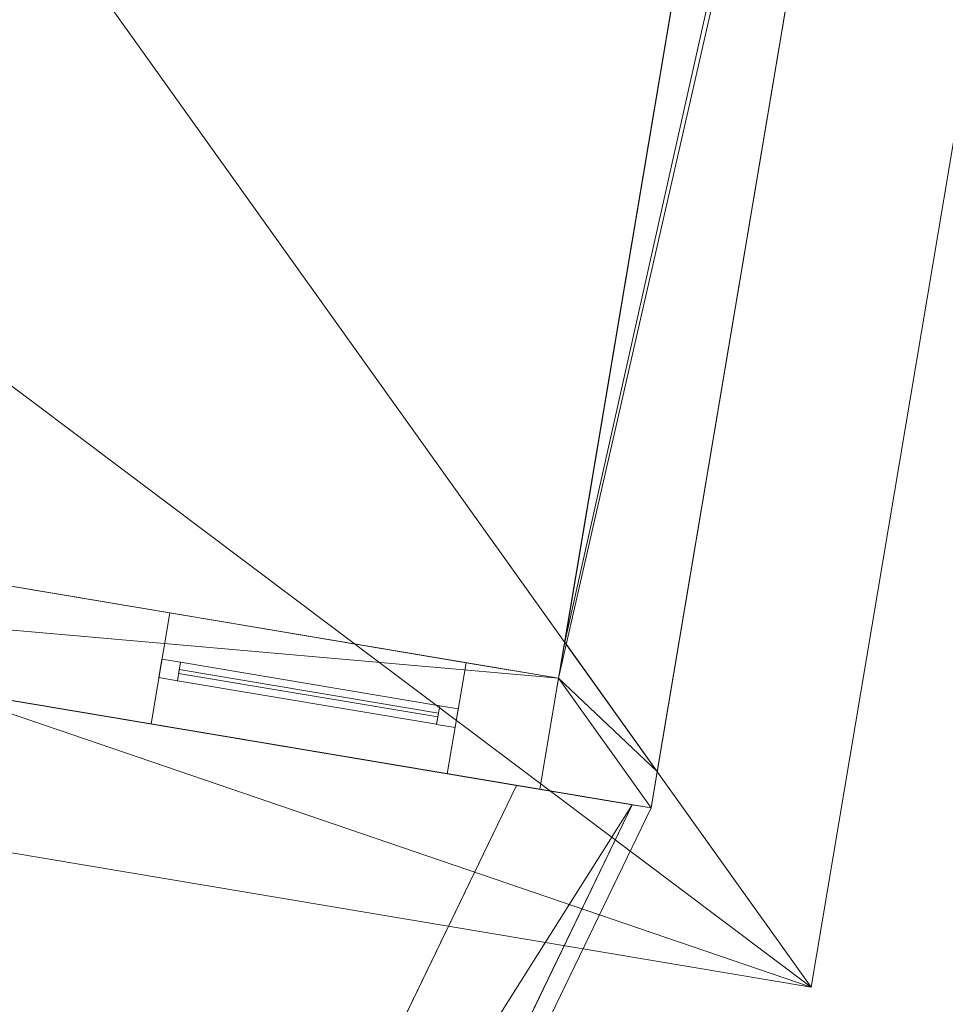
# Model space of a CAD drawing. Header units: millimetres. Extents: x -430348 to -225823, y -86243 to 5084.
# Tile 965 of 1056: x -339242 to -336777, y -10680 to -8057. Entities that reach past the tile are written whole.
import ezdxf

# ---------------------------------------------------------------- set-up
doc = ezdxf.new("R2010")
doc.units = ezdxf.units.MM
for name, color, linetype, lineweight in [('A-GLAZ-CURT', 52, 'Continuous', 9), ('A-GLAZ-CWMG', 51, 'Continuous', 9), ('A-ROOF', 132, 'Continuous', 9), ('A-WALL', 113, 'Continuous', 9)]:
    doc.layers.add(name, color=color, linetype=linetype, lineweight=lineweight)

# ---------------------------------------------------------------- blocks, each defined once
blk = doc.blocks.new('System Panel - Glazed-518808-_3D_ Copy 1')
at = {"layer": 'A-GLAZ-CURT', "transparency": 33554471}
mesh = blk.add_polyface(dxfattribs=at)
corners = [(-350, 5), (-350, 5, 675), (350, 5, 675), (350, 5)]
mesh.append_faces([[corners[k] for k in face] for face in [(2, 3, 0, 1)]])
mesh = blk.add_polyface(dxfattribs=at)
corners = [(350, -5), (-350, -5), (-350, 5), (350, 5)]
mesh.append_faces([[corners[k] for k in face] for face in [(3, 0, 1, 2)]])
mesh = blk.add_polyface(dxfattribs=at)
corners = [(-350, -5, 675), (350, -5, 675), (350, 5, 675), (-350, 5, 675)]
mesh.append_faces([[corners[k] for k in face] for face in [(3, 0, 1, 2)]])
mesh = blk.add_polyface(dxfattribs=at)
corners = [(-350, -5), (-350, -5, 675), (-350, 5, 675), (-350, 5)]
mesh.append_faces([[corners[k] for k in face] for face in [(0, 1, 2, 3)]])
mesh = blk.add_polyface(dxfattribs=at)
corners = [(350, -5, 675), (350, -5), (350, 5), (350, 5, 675)]
mesh.append_faces([[corners[k] for k in face] for face in [(0, 1, 2, 3)]])
mesh = blk.add_polyface(dxfattribs=at)
corners = [(-350, -5), (350, -5), (350, -5, 675), (-350, -5, 675)]
mesh.append_faces([[corners[k] for k in face] for face in [(3, 0, 1, 2)]])
blk = doc.blocks.new('System Panel - Glazed-518812-_3D_ Copy 1')
at = {"layer": 'A-GLAZ-CURT', "transparency": 33554471}
mesh = blk.add_polyface(dxfattribs=at)
corners = [(-350, 5), (-350, 5, 325), (350, 5, 325), (350, 5)]
mesh.append_faces([[corners[k] for k in face] for face in [(2, 3, 0, 1)]])
mesh = blk.add_polyface(dxfattribs=at)
corners = [(350, -5), (-350, -5), (-350, 5), (350, 5)]
mesh.append_faces([[corners[k] for k in face] for face in [(3, 0, 1, 2)]])
mesh = blk.add_polyface(dxfattribs=at)
corners = [(-350, -5, 325), (350, -5, 325), (350, 5, 325), (-350, 5, 325)]
mesh.append_faces([[corners[k] for k in face] for face in [(3, 0, 1, 2)]])
mesh = blk.add_polyface(dxfattribs=at)
corners = [(-350, -5), (-350, -5, 325), (-350, 5, 325), (-350, 5)]
mesh.append_faces([[corners[k] for k in face] for face in [(3, 0, 1, 2)]])
mesh = blk.add_polyface(dxfattribs=at)
corners = [(350, -5, 325), (350, -5), (350, 5), (350, 5, 325)]
mesh.append_faces([[corners[k] for k in face] for face in [(3, 0, 1, 2)]])
mesh = blk.add_polyface(dxfattribs=at)
corners = [(-350, -5), (350, -5), (350, -5, 325), (-350, -5, 325)]
mesh.append_faces([[corners[k] for k in face] for face in [(3, 0, 1, 2)]])
blk = doc.blocks.new('Rectangular Mullion - 50mm x 50mm-366738-_3D_ Copy 1')
at = {"layer": 'A-GLAZ-CWMG'}
mesh = blk.add_polyface(dxfattribs=at)
corners = [(0, 25), (-50, 25), (-50, -25), (0, -25)]
mesh.append_faces([[corners[k] for k in face] for face in [(3, 0, 1, 2)]])
mesh = blk.add_polyface(dxfattribs=at)
corners = [(-50, 25), (0, 25), (0, 25, -400), (-50, 25, -400)]
mesh.append_faces([[corners[k] for k in face] for face in [(3, 0, 1, 2)]])
mesh = blk.add_polyface(dxfattribs=at)
corners = [(-50, -25), (-50, 25), (-50, 25, -400), (-50, -25, -400)]
mesh.append_faces([[corners[k] for k in face] for face in [(0, 1, 2, 3)]])
mesh = blk.add_polyface(dxfattribs=at)
corners = [(0, 25), (0, -25), (0, -25, -400), (0, 25, -400)]
mesh.append_faces([[corners[k] for k in face] for face in [(0, 1, 2, 3)]])
mesh = blk.add_polyface(dxfattribs=at)
corners = [(0, -25), (-50, -25), (-50, -25, -400), (0, -25, -400)]
mesh.append_faces([[corners[k] for k in face] for face in [(3, 0, 1, 2)]])
blk = doc.blocks.new('Rectangular Mullion - 50mm x 50mm-498029-_3D_ Copy 1')
at = {"layer": 'A-GLAZ-CWMG'}
mesh = blk.add_polyface(dxfattribs=at)
corners = [(0, 25), (-50, 25), (-50, -25), (0, -25)]
mesh.append_faces([[corners[k] for k in face] for face in [(2, 3, 0, 1)]])
mesh = blk.add_polyface(dxfattribs=at)
corners = [(0, 25, -700), (0, -25, -700), (-50, -25, -700), (-50, 25, -700)]
mesh.append_faces([[corners[k] for k in face] for face in [(0, 1, 2, 3)]])
mesh = blk.add_polyface(dxfattribs=at)
corners = [(-50, 25), (0, 25), (0, 25, -700), (-50, 25, -700)]
mesh.append_faces([[corners[k] for k in face] for face in [(0, 1, 2, 3)]])
mesh = blk.add_polyface(dxfattribs=at)
corners = [(-50, -25), (-50, 25), (-50, 25, -700), (-50, -25, -700)]
mesh.append_faces([[corners[k] for k in face] for face in [(0, 1, 2, 3)]])
mesh = blk.add_polyface(dxfattribs=at)
corners = [(0, 25), (0, -25), (0, -25, -700), (0, 25, -700)]
mesh.append_faces([[corners[k] for k in face] for face in [(0, 1, 2, 3)]])
mesh = blk.add_polyface(dxfattribs=at)
corners = [(0, -25), (-50, -25), (-50, -25, -700), (0, -25, -700)]
mesh.append_faces([[corners[k] for k in face] for face in [(0, 1, 2, 3)]])
blk = doc.blocks.new('Rectangular Mullion - 50mm x 50mm-518732-_3D_ Copy 1')
at = {"layer": 'A-GLAZ-CWMG'}
mesh = blk.add_polyface(dxfattribs=at)
corners = [(0, 25), (-50, 25), (-50, -25), (0, -25)]
mesh.append_faces([[corners[k] for k in face] for face in [(2, 3, 0, 1)]])
mesh = blk.add_polyface(dxfattribs=at)
corners = [(-50, 25), (0, 25), (0, 25, -750), (-50, 25, -750)]
mesh.append_faces([[corners[k] for k in face] for face in [(0, 1, 2, 3)]])
mesh = blk.add_polyface(dxfattribs=at)
corners = [(-50, -25), (-50, 25), (-50, 25, -750), (-50, -25, -750)]
mesh.append_faces([[corners[k] for k in face] for face in [(0, 1, 2, 3)]])
mesh = blk.add_polyface(dxfattribs=at)
corners = [(0, 25), (0, -25), (0, -25, -750), (0, 25, -750)]
mesh.append_faces([[corners[k] for k in face] for face in [(0, 1, 2, 3)]])
mesh = blk.add_polyface(dxfattribs=at)
corners = [(0, -25), (-50, -25), (-50, -25, -750), (0, -25, -750)]
mesh.append_faces([[corners[k] for k in face] for face in [(0, 1, 2, 3)]])
blk = doc.blocks.new('Rectangular Mullion - 50mm x 50mm-498031-_3D_ Copy 1')
at = {"layer": 'A-GLAZ-CWMG'}
mesh = blk.add_polyface(dxfattribs=at)
corners = [(0, 25), (-50, 25), (-50, -25), (0, -25)]
mesh.append_faces([[corners[k] for k in face] for face in [(2, 3, 0, 1)]])
mesh = blk.add_polyface(dxfattribs=at)
corners = [(0, 25, -700), (0, -25, -700), (-50, -25, -700), (-50, 25, -700)]
mesh.append_faces([[corners[k] for k in face] for face in [(0, 1, 2, 3)]])
mesh = blk.add_polyface(dxfattribs=at)
corners = [(-50, 25), (0, 25), (0, 25, -700), (-50, 25, -700)]
mesh.append_faces([[corners[k] for k in face] for face in [(0, 1, 2, 3)]])
mesh = blk.add_polyface(dxfattribs=at)
corners = [(-50, -25), (-50, 25), (-50, 25, -700), (-50, -25, -700)]
mesh.append_faces([[corners[k] for k in face] for face in [(0, 1, 2, 3)]])
mesh = blk.add_polyface(dxfattribs=at)
corners = [(0, 25), (0, -25), (0, -25, -700), (0, 25, -700)]
mesh.append_faces([[corners[k] for k in face] for face in [(0, 1, 2, 3)]])
mesh = blk.add_polyface(dxfattribs=at)
corners = [(0, -25), (-50, -25), (-50, -25, -700), (0, -25, -700)]
mesh.append_faces([[corners[k] for k in face] for face in [(0, 1, 2, 3)]])
blk = doc.blocks.new('Rectangular Mullion - 50mm x 50mm-518727-_3D_ Copy 1')
at = {"layer": 'A-GLAZ-CWMG'}
mesh = blk.add_polyface(dxfattribs=at)
corners = [(25, 25), (-25, 25), (-25, -25), (25, -25)]
mesh.append_faces([[corners[k] for k in face] for face in [(2, 3, 0, 1)]])
mesh = blk.add_polyface(dxfattribs=at)
corners = [(25, 25, -700), (25, -25, -700), (-25, -25, -700), (-25, 25, -700)]
mesh.append_faces([[corners[k] for k in face] for face in [(0, 1, 2, 3)]])
mesh = blk.add_polyface(dxfattribs=at)
corners = [(-25, 25), (25, 25), (25, 25, -700), (-25, 25, -700)]
mesh.append_faces([[corners[k] for k in face] for face in [(0, 1, 2, 3)]])
mesh = blk.add_polyface(dxfattribs=at)
corners = [(-25, -25), (-25, 25), (-25, 25, -700), (-25, -25, -700)]
mesh.append_faces([[corners[k] for k in face] for face in [(0, 1, 2, 3)]])
mesh = blk.add_polyface(dxfattribs=at)
corners = [(25, 25), (25, -25), (25, -25, -700), (25, 25, -700)]
mesh.append_faces([[corners[k] for k in face] for face in [(0, 1, 2, 3)]])
mesh = blk.add_polyface(dxfattribs=at)
corners = [(25, -25), (-25, -25), (-25, -25, -700), (25, -25, -700)]
mesh.append_faces([[corners[k] for k in face] for face in [(0, 1, 2, 3)]])
blk = doc.blocks.new('Rectangular Mullion - 50mm x 50mm-224759-_3D_ Copy 1')
at = {"layer": 'A-GLAZ-CWMG'}
mesh = blk.add_polyface(dxfattribs=at)
corners = [(0, 25, -400), (0, -25, -400), (-50, -25, -400), (-50, 25, -400)]
mesh.append_faces([[corners[k] for k in face] for face in [(0, 1, 2, 3)]])
mesh = blk.add_polyface(dxfattribs=at)
corners = [(-50, 25), (0, 25), (0, 25, -400), (-50, 25, -400)]
mesh.append_faces([[corners[k] for k in face] for face in [(3, 0, 1, 2)]])
mesh = blk.add_polyface(dxfattribs=at)
corners = [(-50, -25), (-50, 25), (-50, 25, -400), (-50, -25, -400)]
mesh.append_faces([[corners[k] for k in face] for face in [(3, 0, 1, 2)]])
mesh = blk.add_polyface(dxfattribs=at)
corners = [(0, 25), (0, -25), (0, -25, -400), (0, 25, -400)]
mesh.append_faces([[corners[k] for k in face] for face in [(3, 0, 1, 2)]])
mesh = blk.add_polyface(dxfattribs=at)
corners = [(0, -25), (-50, -25), (-50, -25, -400), (0, -25, -400)]
mesh.append_faces([[corners[k] for k in face] for face in [(3, 0, 1, 2)]])
blk = doc.blocks.new('Rectangular Mullion - 50mm x 50mm-366729-_3D_ Copy 1')
at = {"layer": 'A-GLAZ-CWMG'}
mesh = blk.add_polyface(dxfattribs=at)
corners = [(0, 25, -750), (0, -25, -750), (-50, -25, -750), (-50, 25, -750)]
mesh.append_faces([[corners[k] for k in face] for face in [(3, 0, 1, 2)]])
mesh = blk.add_polyface(dxfattribs=at)
corners = [(-50, 25), (0, 25), (0, 25, -750), (-50, 25, -750)]
mesh.append_faces([[corners[k] for k in face] for face in [(0, 1, 2, 3)]])
mesh = blk.add_polyface(dxfattribs=at)
corners = [(-50, -25), (-50, 25), (-50, 25, -750), (-50, -25, -750)]
mesh.append_faces([[corners[k] for k in face] for face in [(3, 0, 1, 2)]])
mesh = blk.add_polyface(dxfattribs=at)
corners = [(0, 25), (0, -25), (0, -25, -750), (0, 25, -750)]
mesh.append_faces([[corners[k] for k in face] for face in [(3, 0, 1, 2)]])
mesh = blk.add_polyface(dxfattribs=at)
corners = [(0, -25), (-50, -25), (-50, -25, -750), (0, -25, -750)]
mesh.append_faces([[corners[k] for k in face] for face in [(0, 1, 2, 3)]])

msp = doc.modelspace()

# ---------------------------------------------------------------- block references
at = {"layer": 'A-GLAZ-CURT', "transparency": 33554471, "rotation": 170.4526997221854}
for name, p in [('System Panel - Glazed-518808-_3D_ Copy 1', (-338472.5, -9851.6, 62157.6)), ('System Panel - Glazed-518812-_3D_ Copy 1', (-338472.5, -9851.6, 62882.6))]:
    msp.add_blockref(name, p, dxfattribs=at)
at = {"layer": 'A-GLAZ-CWMG', "extrusion": (0, 0, -1), "rotation": 9.547300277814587}
for name, p in [('Rectangular Mullion - 50mm x 50mm-518732-_3D_ Copy 1', (338866.9, -9785.3, -62107.6)), ('Rectangular Mullion - 50mm x 50mm-224759-_3D_ Copy 1', (338866.9, -9785.3, -62857.6))]:
    msp.add_blockref(name, p, dxfattribs=at)
at = {"layer": 'A-GLAZ-CWMG', "extrusion": (-0.986149, 0.165862, 0), "rotation": 90}
for name, p in [('Rectangular Mullion - 50mm x 50mm-498029-_3D_ Copy 1', (65854.8, 63257.6, 332500.3)), ('Rectangular Mullion - 50mm x 50mm-518727-_3D_ Copy 1', (65854.8, 62857.6, 332500.3))]:
    msp.add_blockref(name, p, dxfattribs=at)
at = {"layer": 'A-GLAZ-CWMG', "extrusion": (0.986149, -0.165862, 0), "rotation": 270}
msp.add_blockref('Rectangular Mullion - 50mm x 50mm-498031-_3D_ Copy 1', (-65854.8, 62107.6, -331800.3), dxfattribs=at)
at = {"layer": 'A-GLAZ-CWMG', "rotation": 350.4526997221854}
for name, p in [('Rectangular Mullion - 50mm x 50mm-366738-_3D_ Copy 1', (-338078, -9918, 63257.6)), ('Rectangular Mullion - 50mm x 50mm-366729-_3D_ Copy 1', (-338078, -9918, 62857.6))]:
    msp.add_blockref(name, p, dxfattribs=at)

# ---------------------------------------------------------------- meshes
at = {"layer": 'A-ROOF'}
mesh = msp.add_polyface(dxfattribs=at)
corners = [(-361590.3, -6521.1, 63357.6), (-337133.8, -10634.5, 63357.6), (-340055.7, -6543.2, 65907.6), (-342226.2, -6178.1, 65907.6), (-342319.5, -6732.4, 65503.9), (-343123.2, -6597.3, 65503.9), (-343029.9, -6043, 65907.6), (-354474.2, -4118.1, 65907.6), (-354567.4, -4672.4, 65503.9), (-355371.1, -4537.3, 65503.9), (-355277.9, -3983, 65907.6), (-357333, -3637.3, 65907.6)]
mesh.append_faces([[corners[k] for k in face] for face in [(4, 1, 2, 3)]], dxfattribs={"vtx0": -1})
mesh.append_faces([[corners[k] for k in face] for face in [(1, 4, 5, 8)]], dxfattribs={"vtx0": -1, "vtx2": -1, "vtx3": -1})
mesh.append_faces([[corners[k] for k in face] for face in [(11, 0, 9, 10)]], dxfattribs={"vtx1": -1})
mesh.append_faces([[corners[k] for k in face] for face in [(8, 9, 0, 1)]], dxfattribs={"vtx1": -1, "vtx3": -1})
mesh.append_faces([[corners[k] for k in face] for face in [(6, 7, 8, 5)]], dxfattribs={"vtx2": -1})
mesh = msp.add_polyface(dxfattribs=at)
corners = [(-337133.8, -10634.5, 63257.6), (-361590.3, -6521.1, 63257.6), (-357333, -3637.3, 65807.6), (-355277.9, -3983, 65807.6), (-355371.1, -4537.3, 65403.9), (-354567.4, -4672.4, 65403.9), (-354474.2, -4118.1, 65807.6), (-343029.9, -6043, 65807.6), (-343123.2, -6597.3, 65403.9), (-342319.5, -6732.4, 65403.9), (-342226.2, -6178.1, 65807.6), (-340055.7, -6543.2, 65807.6)]
mesh.append_faces([[corners[k] for k in face] for face in [(4, 1, 2, 3)]], dxfattribs={"vtx0": -1})
mesh.append_faces([[corners[k] for k in face] for face in [(1, 4, 5, 0)]], dxfattribs={"vtx0": -1, "vtx2": -1})
mesh.append_faces([[corners[k] for k in face] for face in [(11, 0, 9, 10)]], dxfattribs={"vtx1": -1})
mesh.append_faces([[corners[k] for k in face] for face in [(8, 9, 0, 5)]], dxfattribs={"vtx1": -1, "vtx2": -1, "vtx3": -1})
mesh.append_faces([[corners[k] for k in face] for face in [(5, 6, 7, 8)]], dxfattribs={"vtx3": -1})
mesh = msp.add_polyface(dxfattribs=at)
corners = [(-337133.8, -10634.5, 63357.6), (-335956.2, -3632.8, 63357.6), (-340055.7, -6543.2, 65907.6)]
mesh.append_faces([[corners[k] for k in face] for face in [(0, 1, 2)]])
mesh = msp.add_polyface(dxfattribs=at)
corners = [(-335956.2, -3632.8, 63257.6), (-337133.8, -10634.5, 63257.6), (-340055.7, -6543.2, 65807.6)]
mesh.append_faces([[corners[k] for k in face] for face in [(2, 0, 1)]])
mesh = msp.add_polyface(dxfattribs=at)
corners = [(-335956.2, -3632.8, 63257.6), (-335956.2, -3632.8, 63357.6), (-337133.8, -10634.5, 63357.6), (-337133.8, -10634.5, 63257.6)]
mesh.append_faces([[corners[k] for k in face] for face in [(1, 2, 3, 0)]])
mesh = msp.add_polyface(dxfattribs=at)
corners = [(-361590.3, -6521.1, 63357.6), (-361590.3, -6521.1, 63257.6), (-337133.8, -10634.5, 63257.6), (-337133.8, -10634.5, 63357.6)]
mesh.append_faces([[corners[k] for k in face] for face in [(0, 1, 2, 3)]])
mesh = msp.add_polyface(dxfattribs=at)
corners = [(-342355.7, -12139.2, 61057.6), (-341899.6, -9427.3, 61057.6), (-337560.5, -10157.1, 61057.6), (-338805.1, -12736.4, 61057.6)]
mesh.append_faces([[corners[k] for k in face] for face in [(3, 0, 1, 2)]])
mesh = msp.add_polyface(dxfattribs=at)
corners = [(-341899.6, -9427.3, 61157.6), (-342355.7, -12139.2, 61157.6), (-338805.1, -12736.4, 61157.6), (-337560.5, -10157.1, 61157.6)]
mesh.append_faces([[corners[k] for k in face] for face in [(0, 1, 2, 3)]])
mesh = msp.add_polyface(dxfattribs=at)
corners = [(-341899.6, -9427.3, 61157.6), (-337560.5, -10157.1, 61157.6), (-337560.5, -10157.1, 61057.6), (-341899.6, -9427.3, 61057.6)]
mesh.append_faces([[corners[k] for k in face] for face in [(1, 2, 3, 0)]])
mesh = msp.add_polyface(dxfattribs=at)
corners = [(-337560.5, -10157.1, 61157.6), (-338805.1, -12736.4, 61157.6), (-338805.1, -12736.4, 61057.6), (-337560.5, -10157.1, 61057.6)]
mesh.append_faces([[corners[k] for k in face] for face in [(0, 1, 2, 3)]])
at = {"layer": 'A-WALL'}
mesh = msp.add_polyface(dxfattribs=at)
corners = [(-336861.2, -4190.5, 58457.6), (-337806.6, -9811.5, 58457.6), (-337856.4, -10107.3, 58457.6), (-337856.4, -10107.3, 63544.9), (-337806.6, -9811.5, 63760.4), (-337790.4, -9715.1, 63830.6), (-336877.4, -4286.9, 63830.6), (-336861.2, -4190.5, 63760.4), (-337309, -6853.1, 59407.6), (-337309, -6853.1, 60207.6), (-337416.8, -7494.1, 60207.6), (-337416.8, -7494.1, 59407.6)]
mesh.append_faces([[corners[k] for k in face] for face in [(9, 0, 8), (3, 10, 1, 2), (11, 1, 10)]], dxfattribs={"vtx0": -1, "vtx1": -1})
mesh.append_faces([[corners[k] for k in face] for face in [(8, 0, 1, 11)]], dxfattribs={"vtx0": -1, "vtx2": -1})
mesh.append_faces([[corners[k] for k in face] for face in [(9, 6, 7, 0)]], dxfattribs={"vtx0": -1, "vtx3": -1})
mesh.append_faces([[corners[k] for k in face] for face in [(4, 5, 10, 3)]], dxfattribs={"vtx1": -1, "vtx2": -1})
mesh.append_faces([[corners[k] for k in face] for face in [(5, 6, 9, 10)]], dxfattribs={"vtx1": -1, "vtx3": -1})
mesh = msp.add_polyface(dxfattribs=at)
corners = [(-337856.4, -10107.3, 58457.6), (-337806.6, -9811.5, 58457.6), (-336861.2, -4190.5, 58457.6), (-336565.3, -4240.2, 58457.6), (-336600.2, -4447.3, 58457.6), (-336650, -4743.4, 58457.6), (-337560.5, -10157.1, 58457.6), (-337610.3, -10148.7, 58457.6)]
mesh.append_faces([[corners[k] for k in face] for face in [(1, 6, 7, 0), (4, 2, 3)]], dxfattribs={"vtx0": -1})
mesh.append_faces([[corners[k] for k in face] for face in [(5, 1, 2, 4)]], dxfattribs={"vtx0": -1, "vtx2": -1})
mesh.append_faces([[corners[k] for k in face] for face in [(5, 6, 1)]], dxfattribs={"vtx1": -1, "vtx2": -1})
mesh = msp.add_polyface(dxfattribs=at)
corners = [(-336877.4, -4286.9, 63830.6), (-337790.4, -9715.1, 63830.6), (-337544.2, -10059.9, 63615.8), (-336565.3, -4240.2, 63615.8), (-336764.5, -4206.7, 63760.4)]
mesh.append_faces([[corners[k] for k in face] for face in [(1, 2, 3)]], dxfattribs={"vtx2": -1})
mesh.append_faces([[corners[k] for k in face] for face in [(3, 4, 0, 1)]], dxfattribs={"vtx3": -1})
mesh = msp.add_polyface(dxfattribs=at)
corners = [(-337560.5, -10157.1, 58457.6), (-336650, -4743.4, 58457.6), (-336600.2, -4447.3, 58457.6), (-336565.3, -4240.2, 58457.6), (-336565.3, -4240.2, 63615.8), (-337544.2, -10059.9, 63615.8), (-337560.5, -10157.1, 63544.9), (-337013.2, -6902.8, 60207.6), (-337013.2, -6902.8, 59407.6), (-337121, -7543.8, 59407.6), (-337121, -7543.8, 60207.6)]
mesh.append_faces([[corners[k] for k in face] for face in [(0, 9, 10), (9, 0, 1, 8), (5, 10, 7, 4)]], dxfattribs={"vtx0": -1, "vtx2": -1})
mesh.append_faces([[corners[k] for k in face] for face in [(10, 5, 6, 0)]], dxfattribs={"vtx0": -1, "vtx3": -1})
mesh.append_faces([[corners[k] for k in face] for face in [(1, 2, 7, 8)]], dxfattribs={"vtx1": -1, "vtx3": -1})
mesh.append_faces([[corners[k] for k in face] for face in [(2, 3, 4, 7)]], dxfattribs={"vtx2": -1, "vtx3": -1})
mesh = msp.add_polyface(dxfattribs=at)
corners = [(-337856.4, -10107.3, 58457.6), (-337918.4, -10096.9, 58457.6), (-341603.7, -9477.1, 58457.6), (-341899.6, -9427.3, 58457.6), (-350281.8, -8017.5, 58457.6), (-350577.7, -7967.7, 58457.6), (-353486.8, -7478.4, 58457.6), (-353782.7, -7428.7, 58457.6), (-355557.7, -7130.1, 58457.6), (-355853.6, -7080.4, 58457.6), (-360735, -6259.4, 58457.6), (-360685.3, -5963.5, 58457.6), (-350133.5, -7738.2, 58457.6), (-349837.6, -7788, 58457.6), (-348703.5, -7978.7, 58457.6), (-348407.7, -8028.5, 58457.6), (-337806.6, -9811.5, 58457.6)]
mesh.append_faces([[corners[k] for k in face] for face in [(11, 8, 9, 10)]], dxfattribs={"vtx0": -1})
mesh.append_faces([[corners[k] for k in face] for face in [(5, 12, 4)]], dxfattribs={"vtx0": -1, "vtx1": -1})
mesh.append_faces([[corners[k] for k in face] for face in [(12, 7, 8, 11), (16, 2, 3, 15), (4, 14, 15, 3)]], dxfattribs={"vtx0": -1, "vtx2": -1})
mesh.append_faces([[corners[k] for k in face] for face in [(12, 5, 6, 7)]], dxfattribs={"vtx0": -1, "vtx3": -1})
mesh.append_faces([[corners[k] for k in face] for face in [(13, 14, 4, 12)]], dxfattribs={"vtx1": -1, "vtx2": -1})
mesh.append_faces([[corners[k] for k in face] for face in [(16, 0, 1, 2)]], dxfattribs={"vtx3": -1})
mesh = msp.add_polyface(dxfattribs=at)
corners = [(-360735, -6259.4, 63544.9), (-337856.4, -10107.3, 63544.9), (-337806.6, -9811.5, 63760.4), (-360685.3, -5963.5, 63760.4)]
mesh.append_faces([[corners[k] for k in face] for face in [(2, 3, 0, 1)]])
mesh = msp.add_polyface(dxfattribs=at)
corners = [(-337806.6, -9811.5, 58457.6), (-348407.7, -8028.5, 58457.6), (-348703.5, -7978.7, 58457.6), (-349837.6, -7788, 58457.6), (-350133.5, -7738.2, 58457.6), (-360685.3, -5963.5, 58457.6), (-360685.3, -5963.5, 63760.4), (-337806.6, -9811.5, 63760.4), (-357973.3, -6419.6, 63257.6), (-357973.3, -6419.6, 62107.6), (-356790, -6618.7, 62107.6), (-356790, -6618.7, 63257.6), (-354078.1, -7074.8, 63257.6), (-354078.1, -7074.8, 62107.6), (-352648.1, -7315.3, 62107.6), (-352648.1, -7315.3, 63257.6), (-351070.3, -7580.7, 63257.6), (-351070.3, -7580.7, 62107.6), (-350232.1, -7721.6, 62107.6), (-350232.1, -7721.6, 63257.6), (-349541.8, -7837.7, 63257.6), (-349541.8, -7837.7, 62107.6), (-349098, -7912.4, 62107.6), (-349098, -7912.4, 63257.6), (-347569.5, -8169.5, 62107.6), (-347569.5, -8169.5, 63257.6), (-348407.7, -8028.5, 63257.6), (-348407.7, -8028.5, 62107.6), (-344463.1, -8691.9, 62107.6), (-344463.1, -8691.9, 63257.6), (-345745.1, -8476.3, 63257.6), (-345745.1, -8476.3, 62107.6), (-340469.2, -9363.7, 62107.6), (-340469.2, -9363.7, 63257.6), (-341899.1, -9123.2, 63257.6), (-341899.1, -9123.2, 62107.6), (-338053.1, -9770, 62107.6), (-338053.1, -9770, 63257.6), (-338842.1, -9637.4, 63257.6), (-338842.1, -9637.4, 62107.6), (-345794.4, -8468, 59607.6), (-345794.4, -8468, 60757.6), (-346632.6, -8327, 60757.6), (-346632.6, -8327, 59607.6), (-343723.5, -8816.3, 59957.6), (-343723.5, -8816.3, 60757.6), (-344413.8, -8700.2, 60757.6), (-344413.8, -8700.2, 59957.6), (-341849.8, -9131.5, 59507.6), (-341849.8, -9131.5, 60757.6), (-342589.4, -9007.1, 60757.6), (-342589.4, -9007.1, 59507.6), (-353732.9, -7132.8, 59846.6), (-353732.9, -7132.8, 60767.4), (-354373.9, -7025, 60767.4), (-354373.9, -7025, 59846.6), (-348703.5, -7978.7, 58607.6), (-348703.5, -7978.7, 60907.6), (-349837.6, -7788, 60907.6), (-349837.6, -7788, 58607.6), (-347234.2, -8225.9, 58707.6), (-347234.2, -8225.9, 60757.6), (-348072.4, -8084.9, 60757.6), (-348072.4, -8084.9, 58707.6), (-360438.7, -6005, 63257.6), (-360438.7, -6005, 62107.6), (-359600.5, -6146, 62107.6), (-359600.5, -6146, 63257.6)]
mesh.append_faces([[corners[k] for k in face] for face in [(41, 47, 40), (36, 0, 39), (35, 29, 34), (57, 62, 56), (4, 59, 3)]], dxfattribs={"vtx0": -1, "vtx1": -1})
mesh.append_faces([[corners[k] for k in face] for face in [(7, 26, 23, 6), (21, 58, 18, 20), (9, 5, 66, 8)]], dxfattribs={"vtx0": -1, "vtx1": -1, "vtx2": -1})
mesh.append_faces([[corners[k] for k in face] for face in [(39, 0, 48, 32), (42, 61, 24, 31), (57, 22, 27, 62)]], dxfattribs={"vtx0": -1, "vtx1": -1, "vtx2": -1, "vtx3": -1})
mesh.append_faces([[corners[k] for k in face] for face in [(41, 31, 46, 47), (35, 45, 28, 29), (55, 5, 9, 10)]], dxfattribs={"vtx0": -1, "vtx1": -1, "vtx3": -1})
mesh.append_faces([[corners[k] for k in face] for face in [(32, 48, 49), (1, 63, 60, 0), (61, 42, 43, 60), (28, 45, 46, 31), (39, 32, 33, 38), (31, 24, 25, 30), (62, 27, 24, 61), (27, 22, 23, 26), (22, 57, 58, 21), (56, 1, 2), (8, 66, 67), (6, 64, 65, 5), (5, 65, 66)]], dxfattribs={"vtx0": -1, "vtx2": -1})
mesh.append_faces([[corners[k] for k in face] for face in [(35, 49, 50, 45), (60, 43, 40, 51), (56, 62, 63, 1), (7, 37, 38, 33), (7, 33, 34, 29), (17, 52, 53, 14), (6, 23, 20, 19), (6, 19, 16, 15), (10, 12, 13, 54)]], dxfattribs={"vtx0": -1, "vtx2": -1, "vtx3": -1})
mesh.append_faces([[corners[k] for k in face] for face in [(41, 42, 31), (29, 30, 7), (35, 32, 49), (54, 55, 10), (18, 19, 20), (15, 12, 6), (10, 11, 12)]], dxfattribs={"vtx1": -1, "vtx2": -1})
mesh.append_faces([[corners[k] for k in face] for face in [(51, 48, 0, 60), (47, 44, 51, 40), (25, 26, 7, 30), (58, 59, 4, 52), (17, 18, 58, 52), (11, 8, 6, 12), (67, 64, 6, 8)]], dxfattribs={"vtx1": -1, "vtx2": -1, "vtx3": -1})
mesh.append_faces([[corners[k] for k in face] for face in [(50, 51, 44, 45), (36, 37, 7, 0), (59, 56, 2, 3), (4, 5, 55, 52), (53, 54, 13, 14), (16, 17, 14, 15)]], dxfattribs={"vtx1": -1, "vtx3": -1})
mesh = msp.add_polyface(dxfattribs=at)
corners = [(-360735, -6259.4, 58457.6), (-355853.6, -7080.4, 58457.6), (-355557.7, -7130.1, 58457.6), (-353782.7, -7428.7, 58457.6), (-353486.8, -7478.4, 58457.6), (-350577.7, -7967.7, 58457.6), (-350281.8, -8017.5, 58457.6), (-341899.6, -9427.3, 58457.6), (-341603.7, -9477.1, 58457.6), (-337918.4, -10096.9, 58457.6), (-337856.4, -10107.3, 58457.6), (-337856.4, -10107.3, 63544.9), (-360735, -6259.4, 63544.9), (-358023.1, -6715.5, 62107.6), (-358023.1, -6715.5, 63257.6), (-356839.7, -6914.5, 63257.6), (-356839.7, -6914.5, 62107.6), (-354127.8, -7370.6, 62107.6), (-354127.8, -7370.6, 63257.6), (-352697.9, -7611.1, 63257.6), (-352697.9, -7611.1, 62107.6), (-351120.1, -7876.5, 62107.6), (-351120.1, -7876.5, 63257.6), (-350281.8, -8017.5, 63257.6), (-350281.8, -8017.5, 62107.6), (-349591.5, -8133.6, 62107.6), (-349591.5, -8133.6, 63257.6), (-349147.8, -8208.2, 63257.6), (-349147.8, -8208.2, 62107.6), (-347619.2, -8465.3, 63257.6), (-347619.2, -8465.3, 62107.6), (-348457.5, -8324.3, 62107.6), (-348457.5, -8324.3, 63257.6), (-344512.9, -8987.8, 63257.6), (-344512.9, -8987.8, 62107.6), (-345794.9, -8772.2, 62107.6), (-345794.9, -8772.2, 63257.6), (-340519, -9659.5, 63257.6), (-340519, -9659.5, 62107.6), (-341948.9, -9419, 62107.6), (-341948.9, -9419, 63257.6), (-338102.9, -10065.9, 63257.6), (-338102.9, -10065.9, 62107.6), (-338891.8, -9933.2, 62107.6), (-338891.8, -9933.2, 63257.6), (-345844.2, -8763.9, 60757.6), (-345844.2, -8763.9, 59607.6), (-346682.4, -8622.9, 59607.6), (-346682.4, -8622.9, 60757.6), (-343773.3, -9112.2, 60757.6), (-343773.3, -9112.2, 59957.6), (-344463.6, -8996.1, 59957.6), (-344463.6, -8996.1, 60757.6), (-353782.7, -7428.7, 60767.4), (-353782.7, -7428.7, 59846.6), (-354423.7, -7320.9, 59846.6), (-354423.7, -7320.9, 60767.4), (-348753.3, -8274.6, 60907.6), (-348753.3, -8274.6, 58607.6), (-349887.4, -8083.8, 58607.6), (-349887.4, -8083.8, 60907.6), (-341899.6, -9427.3, 60757.6), (-341899.6, -9427.3, 59507.6), (-342639.2, -9302.9, 59507.6), (-342639.2, -9302.9, 60757.6), (-347283.9, -8521.7, 60757.6), (-347283.9, -8521.7, 58707.6), (-348122.2, -8380.7, 58707.6), (-348122.2, -8380.7, 60757.6), (-360488.5, -6300.8, 62107.6), (-360488.5, -6300.8, 63257.6), (-359650.3, -6441.8, 63257.6), (-359650.3, -6441.8, 62107.6)]
mesh.append_faces([[corners[k] for k in face] for face in [(5, 54, 4), (69, 0, 72), (16, 18, 15), (67, 58, 66), (33, 11, 36)]], dxfattribs={"vtx0": -1, "vtx1": -1})
mesh.append_faces([[corners[k] for k in face] for face in [(25, 24, 60, 28), (21, 20, 53), (46, 7, 51, 45), (65, 48, 30, 68), (30, 48, 35, 29), (39, 34, 49)]], dxfattribs={"vtx0": -1, "vtx1": -1, "vtx2": -1})
mesh.append_faces([[corners[k] for k in face] for face in [(62, 9, 43, 38)]], dxfattribs={"vtx0": -1, "vtx1": -1, "vtx2": -1, "vtx3": -1})
mesh.append_faces([[corners[k] for k in face] for face in [(16, 56, 17, 18), (7, 63, 50, 51), (39, 49, 64, 61)]], dxfattribs={"vtx0": -1, "vtx1": -1, "vtx3": -1})
mesh.append_faces([[corners[k] for k in face] for face in [(17, 56, 53, 20), (59, 5, 6, 58), (24, 25, 26, 23), (68, 57, 58, 67), (72, 13, 14, 71), (20, 21, 22, 19), (12, 22, 23), (64, 49, 50, 63), (38, 61, 62), (11, 41, 42), (9, 42, 43)]], dxfattribs={"vtx0": -1, "vtx2": -1})
mesh.append_faces([[corners[k] for k in face] for face in [(1, 55, 56, 16), (21, 53, 54, 60), (58, 6, 7, 66), (5, 59, 60, 54), (28, 60, 57, 31), (12, 70, 71, 14), (12, 14, 15, 18), (12, 18, 19, 22), (35, 48, 45, 52), (68, 30, 31, 57), (11, 32, 29, 36)]], dxfattribs={"vtx0": -1, "vtx2": -1, "vtx3": -1})
mesh.append_faces([[corners[k] for k in face] for face in [(55, 1, 2, 3), (62, 7, 8, 9), (42, 9, 10, 11)]], dxfattribs={"vtx0": -1, "vtx3": -1})
mesh.append_faces([[corners[k] for k in face] for face in [(24, 21, 60), (16, 13, 1), (51, 52, 45), (62, 63, 7), (35, 36, 29), (38, 39, 61)]], dxfattribs={"vtx1": -1, "vtx2": -1})
mesh.append_faces([[corners[k] for k in face] for face in [(0, 1, 13, 72), (26, 27, 12, 23), (11, 12, 27, 32), (46, 47, 66, 7), (40, 37, 11, 33), (44, 41, 11, 37)]], dxfattribs={"vtx1": -1, "vtx2": -1, "vtx3": -1})
mesh.append_faces([[corners[k] for k in face] for face in [(54, 55, 3, 4), (27, 28, 31, 32), (69, 70, 12, 0), (65, 66, 47, 48), (52, 49, 34, 35), (39, 40, 33, 34), (37, 38, 43, 44)]], dxfattribs={"vtx1": -1, "vtx3": -1})
mesh = msp.add_polyface(dxfattribs=at)
corners = [(-338053.1, -9770, 63257.6), (-338102.9, -10065.9, 63257.6), (-338891.8, -9933.2, 63257.6), (-338842.1, -9637.4, 63257.6)]
mesh.append_faces([[corners[k] for k in face] for face in [(1, 2, 3, 0)]])
mesh = msp.add_polyface(dxfattribs=at)
corners = [(-338842.1, -9637.4, 63257.6), (-338891.8, -9933.2, 63257.6), (-338891.8, -9933.2, 62107.6), (-338842.1, -9637.4, 62107.6)]
mesh.append_faces([[corners[k] for k in face] for face in [(1, 2, 3, 0)]])
mesh = msp.add_polyface(dxfattribs=at)
corners = [(-338102.9, -10065.9, 62107.6), (-338053.1, -9770, 62107.6), (-338842.1, -9637.4, 62107.6), (-338891.8, -9933.2, 62107.6)]
mesh.append_faces([[corners[k] for k in face] for face in [(2, 3, 0, 1)]])
mesh = msp.add_polyface(dxfattribs=at)
corners = [(-337856.4, -10107.3, 63544.9), (-337560.5, -10157.1, 63544.9), (-337544.2, -10059.9, 63615.8), (-337790.4, -9715.1, 63830.6), (-337806.6, -9811.5, 63760.4)]
mesh.append_faces([[corners[k] for k in face] for face in [(2, 4, 0, 1), (4, 2, 3)]], dxfattribs={"vtx0": -1})
mesh = msp.add_polyface(dxfattribs=at)
corners = [(-338053.1, -9770, 62107.6), (-338102.9, -10065.9, 62107.6), (-338102.9, -10065.9, 63257.6), (-338053.1, -9770, 63257.6)]
mesh.append_faces([[corners[k] for k in face] for face in [(1, 2, 3, 0)]])
mesh = msp.add_polyface(dxfattribs=at)
corners = [(-337856.4, -10107.3, 63544.9), (-337856.4, -10107.3, 58457.6), (-337806.6, -9811.5, 58457.6), (-337806.6, -9811.5, 63760.4)]
mesh.append_faces([[corners[k] for k in face] for face in [(2, 3, 0, 1)]])
mesh = msp.add_polyface(dxfattribs=at)
corners = [(-337918.4, -10096.9, 58457.6), (-339027.2, -12394.8, 58457.6), (-339163, -12676.2, 58457.6), (-339163, -12676.2, 61057.6), (-339027.2, -12394.8, 61057.6), (-337918.4, -10096.9, 61057.6), (-338787, -11897, 60757.6), (-338787, -11897, 59748.5), (-338222, -10726.2, 59748.5), (-338222, -10726.2, 60757.6)]
mesh.append_faces([[corners[k] for k in face] for face in [(7, 4, 6), (2, 7, 1)]], dxfattribs={"vtx0": -1, "vtx1": -1})
mesh.append_faces([[corners[k] for k in face] for face in [(1, 7, 8, 0)]], dxfattribs={"vtx0": -1, "vtx2": -1})
mesh.append_faces([[corners[k] for k in face] for face in [(7, 2, 3, 4)]], dxfattribs={"vtx0": -1, "vtx3": -1})
mesh.append_faces([[corners[k] for k in face] for face in [(5, 0, 8, 9), (4, 5, 9, 6)]], dxfattribs={"vtx1": -1, "vtx3": -1})
mesh = msp.add_polyface(dxfattribs=at)
corners = [(-339163, -12676.2, 58457.6), (-339027.2, -12394.8, 58457.6), (-337918.4, -10096.9, 58457.6), (-337856.4, -10107.3, 58457.6), (-337610.3, -10148.7, 58457.6), (-338854.9, -12728, 58457.6)]
mesh.append_faces([[corners[k] for k in face] for face in [(5, 0, 1, 4)]], dxfattribs={"vtx2": -1})
mesh.append_faces([[corners[k] for k in face] for face in [(1, 2, 3, 4)]], dxfattribs={"vtx3": -1})
mesh = msp.add_polyface(dxfattribs=at)
corners = [(-337918.4, -10096.9, 61057.6), (-339027.2, -12394.8, 61057.6), (-339163, -12676.2, 61057.6), (-338854.9, -12728, 61057.6), (-337610.3, -10148.7, 61057.6)]
mesh.append_faces([[corners[k] for k in face] for face in [(1, 4, 0)]], dxfattribs={"vtx0": -1})
mesh.append_faces([[corners[k] for k in face] for face in [(3, 4, 1, 2)]], dxfattribs={"vtx1": -1})
mesh = msp.add_polyface(dxfattribs=at)
corners = [(-337918.4, -10096.9, 58457.6), (-337918.4, -10096.9, 61057.6), (-337610.3, -10148.7, 61057.6), (-337610.3, -10148.7, 58457.6), (-337856.4, -10107.3, 58457.6)]
mesh.append_faces([[corners[k] for k in face] for face in [(2, 3, 4)]], dxfattribs={"vtx2": -1})
mesh.append_faces([[corners[k] for k in face] for face in [(4, 0, 1, 2)]], dxfattribs={"vtx3": -1})
mesh = msp.add_polyface(dxfattribs=at)
corners = [(-337856.4, -10107.3, 58457.6), (-337610.3, -10148.7, 58457.6), (-337560.5, -10157.1, 58457.6), (-337560.5, -10157.1, 63544.9), (-337856.4, -10107.3, 63544.9)]
mesh.append_faces([[corners[k] for k in face] for face in [(4, 0, 1)]], dxfattribs={"vtx2": -1})
mesh.append_faces([[corners[k] for k in face] for face in [(1, 2, 3, 4)]], dxfattribs={"vtx3": -1})
mesh = msp.add_polyface(dxfattribs=at)
corners = [(-338854.9, -12728, 58457.6), (-337610.3, -10148.7, 58457.6), (-337610.3, -10148.7, 61057.6), (-338854.9, -12728, 61057.6), (-338516.8, -12027.4, 59748.5), (-338516.8, -12027.4, 60757.6), (-337951.8, -10856.5, 60757.6), (-337951.8, -10856.5, 59748.5)]
mesh.append_faces([[corners[k] for k in face] for face in [(3, 5, 6, 2), (7, 1, 2, 6)]], dxfattribs={"vtx0": -1, "vtx2": -1})
mesh.append_faces([[corners[k] for k in face] for face in [(3, 0, 4, 5), (7, 4, 0, 1)]], dxfattribs={"vtx1": -1, "vtx3": -1})

doc.saveas('drawing.dxf')
